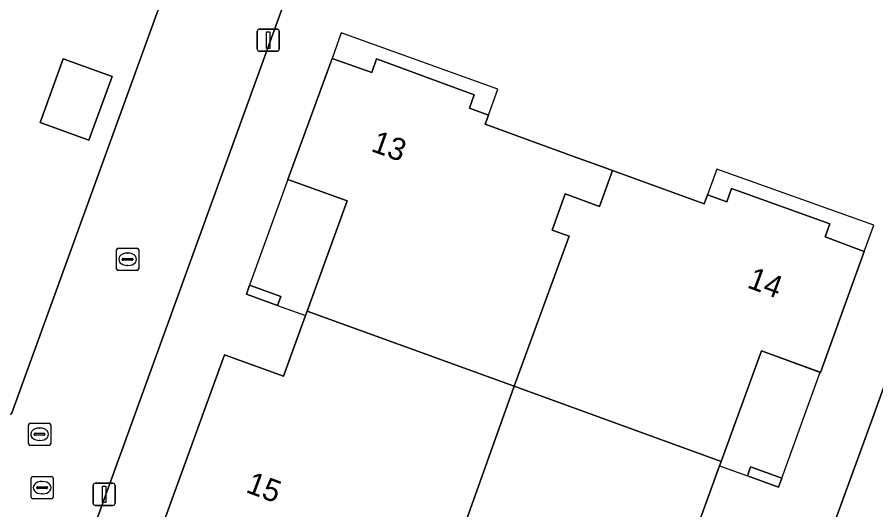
# Model space of a CAD drawing. Extents: x 155887 to 156869, y 383880 to 384678.
# Drawn here: x 156699.23 to 156737.9, y 384081.24 to 384103.44 of the extents above; entities that cross this region are included whole.
import ezdxf

# ---------------------------------------------------------------- set-up
doc = ezdxf.new("R2010")
doc.units = 0
for name, color, linetype in [('IMGEO_Erf', 7, 'Continuous'), ('IMGEO_Kolk', 7, 'Continuous'), ('IMGEO_Lichtmast', 7, 'Continuous'), ('IMGEO_Pand', 7, 'Continuous'), ('IMGEO_Pand_nummerreeks', 7, 'Continuous'), ('IMGEO_Pand_overbouw', 7, 'Continuous'), ('IMGEO_Rijbaan_lokaal_open', 7, 'Continuous'), ('IMGEO_Rioolput', 7, 'Continuous'), ('IMGEO_Voetpad_open', 7, 'Continuous')]:
    doc.layers.add(name, color=color, linetype=linetype)

msp = doc.modelspace()

# ---------------------------------------------------------------- linework, layer by layer
at = {"layer": 'IMGEO_Erf'}
for points in [[(156785.484, 384217.152), (156762.028, 384244.15), (156702.835, 384080.846), (156718.715, 384062.632)], [(156721.885, 384060.186), (156727.592, 384057.564), (156727.82, 384058.123), (156737.823, 384085.568), (156752.766, 384127.202), (156785.484, 384217.152)], [(156705.847, 384080.737), (156708.576, 384088.222), (156711.226, 384087.26), (156712.218, 384089.991), (156712.291, 384090.192), (156714.088, 384095.157), (156711.43, 384096.128), (156713.417, 384101.573), (156715.201, 384100.95), (156715.412, 384101.554), (156719.819, 384099.94), (156719.597, 384099.338), (156720.456, 384099.028), (156720.306, 384098.614), (156724.498, 384097.087), (156725.264, 384096.808), (156726.036, 384096.527), (156730.175, 384095.021), (156730.327, 384095.439), (156731.193, 384095.117), (156731.409, 384095.719), (156735.826, 384094.129), (156735.617, 384093.541), (156737.378, 384092.883), (156735.41, 384087.434), (156732.752, 384088.406), (156730.94, 384083.424), (156730.867, 384083.223), (156729.87, 384080.482)]]:
    msp.add_lwpolyline(points, dxfattribs=at)
for points in [[(156748.746, 384222.717), (156729.008, 384230.275), (156713.159, 384216.382), (156675.458, 384112.297), (156698.866, 384085.52), (156698.981, 384085.572)], [(156703.508, 384100.757), (156702.466, 384097.894), (156700.271, 384098.692), (156701.312, 384101.555)], [(156711.104, 384090.851), (156710.958, 384090.447), (156709.557, 384090.954), (156709.703, 384091.358)], [(156732.263, 384083.171), (156733.664, 384082.664), (156733.517, 384082.26), (156732.117, 384082.769)]]:
    msp.add_lwpolyline(points, close=True, dxfattribs=at)
at = {"layer": 'IMGEO_Kolk'}
for p, q in [((156703.708, 384092.102), (156703.708, 384092.954)), ((156703.783, 384093.028), (156704.635, 384093.028)), ((156704.196, 384092.808), (156704.221, 384092.808)), ((156704.709, 384092.954), (156704.709, 384092.102)), ((156703.967, 384092.522), (156703.967, 384092.534)), ((156704.405, 384092.485), (156704.007, 384092.485)), ((156704.01, 384092.571), (156704.408, 384092.571)), ((156704.451, 384092.534), (156704.451, 384092.522)), ((156704.635, 384092.028), (156703.783, 384092.028)), ((156704.219, 384092.248), (156704.194, 384092.248))]:
    msp.add_line(p, q, dxfattribs=at)
for points in [[(156703.708, 384092.102), (156703.708, 384092.954)], [(156703.783, 384093.028), (156704.635, 384093.028)], [(156704.709, 384092.954), (156704.709, 384092.102)], [(156704.635, 384092.028), (156703.783, 384092.028)]]:
    msp.add_lwpolyline(points, dxfattribs=at)
for centre, radius, start, end in [((156703.785, 384092.952), 0.0765, 91.552, 178.448), ((156703.785, 384092.952), 0.0765, 91.552, 178.448), ((156704.633, 384092.952), 0.0765, 1.552, 88.448), ((156704.633, 384092.952), 0.0765, 1.552, 88.448), ((156704.007, 384092.531), 0.0403, 85.8775, 175.7526), ((156704.004, 384092.521), 0.0366, 178.938, 274.7102), ((156704.408, 384092.528), 0.043, 264.8664, 352.4533), ((156704.412, 384092.533), 0.0386, 1.7309, 96.639), ((156703.785, 384092.104), 0.0765, 181.552, 268.448), ((156703.785, 384092.104), 0.0765, 181.552, 268.448), ((156704.633, 384092.104), 0.0765, 271.552, 358.448), ((156704.633, 384092.104), 0.0765, 271.552, 358.448)]:
    msp.add_arc(centre, radius, start, end, dxfattribs=at)
for centre, major_axis, ratio, start_param, end_param in [((156704.195, 384092.528), (-0.387, 0.002), 0.722429, 4.712389, 7.853982), ((156704.22, 384092.528), (-0.39, 0.002), 0.717154, 1.570796, 4.712389)]:
    msp.add_ellipse(centre, major_axis=major_axis, ratio=ratio, start_param=start_param, end_param=end_param, dxfattribs=at)
at = {"layer": 'IMGEO_Lichtmast'}
for p, q in [((156710.046, 384102), (156710.046, 384102.8)), ((156710.046, 384102.8), (156710.046, 384102)), ((156710.146, 384102.9), (156710.936, 384102.9)), ((156710.936, 384102.9), (156710.146, 384102.9)), ((156711.036, 384102.8), (156711.036, 384102)), ((156711.036, 384102), (156711.036, 384102.8)), ((156710.936, 384101.9), (156710.146, 384101.9)), ((156710.146, 384101.9), (156710.936, 384101.9)), ((156702.653, 384081.538), (156702.653, 384082.338)), ((156702.653, 384082.338), (156702.653, 384081.538)), ((156702.753, 384082.438), (156703.543, 384082.438)), ((156703.543, 384082.438), (156702.753, 384082.438)), ((156703.643, 384082.338), (156703.643, 384081.538)), ((156703.643, 384081.538), (156703.643, 384082.338)), ((156703.543, 384081.438), (156702.753, 384081.438)), ((156702.753, 384081.438), (156703.543, 384081.438))]:
    msp.add_line(p, q, dxfattribs=at)
for points in [[(156710.466, 384102.775), (156710.616, 384102.775), (156710.616, 384102.025), (156710.466, 384102.025), (156710.466, 384102.775)], [(156703.073, 384082.313), (156703.223, 384082.313), (156703.223, 384081.563), (156703.073, 384081.563), (156703.073, 384082.313)]]:
    msp.add_lwpolyline(points, dxfattribs=at)
for centre, start, end in [((156710.146, 384102.8), 90, 180), ((156710.146, 384102.8), 90, 180), ((156710.936, 384102.8), 0, 90), ((156710.936, 384102.8), 360, 90), ((156710.146, 384102), 180, 270), ((156710.146, 384102), 180, 270), ((156710.936, 384102), 270, 0), ((156710.936, 384102), 270, 0), ((156702.753, 384082.338), 90, 180), ((156702.753, 384082.338), 90, 180), ((156703.543, 384082.338), 0, 90), ((156703.543, 384082.338), 360, 90), ((156702.753, 384081.538), 180, 270), ((156702.753, 384081.538), 180, 270), ((156703.543, 384081.538), 270, 0), ((156703.543, 384081.538), 270, 0)]:
    msp.add_arc(centre, 0.1, start, end, dxfattribs=at)
at = {"layer": 'IMGEO_Pand'}
for points in [[(156700.271, 384098.692), (156702.466, 384097.894), (156703.508, 384100.757), (156701.312, 384101.555)], [(156720.306, 384098.614), (156720.456, 384099.028), (156719.597, 384099.338), (156719.819, 384099.94), (156715.412, 384101.554), (156715.201, 384100.95), (156713.417, 384101.573), (156711.43, 384096.128), (156714.088, 384095.157), (156712.291, 384090.192), (156721.62, 384086.806), (156724.09, 384093.566), (156723.319, 384093.846), (156723.909, 384095.472), (156725.451, 384094.913), (156726.036, 384096.527), (156725.264, 384096.808), (156724.498, 384097.087)], [(156737.378, 384092.883), (156735.617, 384093.541), (156735.826, 384094.129), (156731.409, 384095.719), (156731.193, 384095.117), (156730.327, 384095.439), (156730.175, 384095.021), (156726.036, 384096.527), (156725.451, 384094.913), (156723.909, 384095.472), (156723.319, 384093.846), (156724.09, 384093.566), (156721.62, 384086.806), (156730.94, 384083.424), (156732.752, 384088.406), (156735.41, 384087.434)], [(156709.703, 384091.358), (156709.557, 384090.954), (156710.958, 384090.447), (156711.104, 384090.851)], [(156721.62, 384086.806), (156712.291, 384090.192), (156712.218, 384089.991), (156711.226, 384087.26), (156708.576, 384088.222), (156705.847, 384080.737), (156707.614, 384080.095), (156707.39, 384079.479), (156711.803, 384077.882), (156712.02, 384078.484), (156712.866, 384078.117), (156713.016, 384078.531), (156717.202, 384077.035), (156717.805, 384078.653), (156719.342, 384078.08), (156719.947, 384079.701), (156719.179, 384079.987)], [(156729.131, 384078.45), (156729.87, 384080.482), (156730.867, 384083.223), (156730.94, 384083.424), (156721.62, 384086.806), (156719.179, 384079.987), (156719.947, 384079.701), (156719.342, 384078.08), (156717.805, 384078.653), (156717.202, 384077.035), (156717.216, 384077.03), (156717.963, 384076.763), (156718.751, 384076.482), (156722.916, 384074.994), (156722.767, 384074.581), (156723.619, 384074.263), (156723.398, 384073.674), (156727.798, 384072.07), (156728.017, 384072.671), (156729.818, 384072.063), (156731.789, 384077.478)], [(156732.263, 384083.171), (156732.117, 384082.769), (156733.517, 384082.26), (156733.664, 384082.664)]]:
    msp.add_lwpolyline(points, close=True, dxfattribs=at)
at = {"layer": 'IMGEO_Pand_overbouw'}
for points in [[(156713.417, 384101.573), (156715.201, 384100.95), (156715.412, 384101.554), (156719.819, 384099.94), (156719.597, 384099.338), (156720.456, 384099.028), (156720.873, 384100.194), (156713.822, 384102.733)], [(156737.81, 384094.062), (156730.744, 384096.593), (156730.327, 384095.439), (156731.193, 384095.117), (156731.409, 384095.719), (156735.826, 384094.129), (156735.617, 384093.541), (156737.378, 384092.883)], [(156712.218, 384089.991), (156712.291, 384090.192), (156714.088, 384095.157), (156711.43, 384096.128), (156709.703, 384091.358), (156711.104, 384090.851), (156710.958, 384090.447)], [(156730.912, 384083.346), (156730.867, 384083.223), (156732.117, 384082.769), (156732.263, 384083.171), (156733.664, 384082.664), (156735.4, 384087.438), (156732.752, 384088.406), (156730.94, 384083.424)]]:
    msp.add_lwpolyline(points, close=True, dxfattribs=at)
at = {"layer": 'IMGEO_Rijbaan_lokaal_open'}
msp.add_lwpolyline([(156760.882, 384256.094), (156758.942, 384250.73), (156758.21, 384248.7), (156748.746, 384222.717), (156698.981, 384085.572), (156698.866, 384085.52), (156696.881, 384084.965), (156696.693, 384084.921), (156691.649, 384084.815), (156701.762, 384073.232), (156702.148, 384078.82), (156702.835, 384080.846), (156762.028, 384244.15)], dxfattribs=at)
at = {"layer": 'IMGEO_Rioolput'}
for p, q in [((156699.745, 384084.218), (156699.745, 384085.07)), ((156699.82, 384085.144), (156700.672, 384085.144)), ((156700.746, 384085.07), (156700.746, 384084.218)), ((156700.004, 384084.638), (156700.004, 384084.65)), ((156700.442, 384084.601), (156700.044, 384084.601)), ((156700.047, 384084.687), (156700.445, 384084.687)), ((156700.233, 384084.924), (156700.258, 384084.924)), ((156700.488, 384084.65), (156700.488, 384084.638)), ((156700.256, 384084.364), (156700.231, 384084.364)), ((156700.672, 384084.144), (156699.82, 384084.144)), ((156699.861, 384081.813), (156699.861, 384082.665)), ((156699.936, 384082.739), (156700.788, 384082.739)), ((156700.862, 384082.665), (156700.862, 384081.813)), ((156700.163, 384082.282), (156700.561, 384082.282)), ((156700.349, 384082.519), (156700.374, 384082.519)), ((156700.12, 384082.233), (156700.12, 384082.245)), ((156700.558, 384082.196), (156700.16, 384082.196)), ((156700.372, 384081.959), (156700.347, 384081.959)), ((156700.604, 384082.245), (156700.604, 384082.233)), ((156700.788, 384081.739), (156699.936, 384081.739))]:
    msp.add_line(p, q, dxfattribs=at)
for points in [[(156699.745, 384084.218), (156699.745, 384085.07)], [(156699.82, 384085.144), (156700.672, 384085.144)], [(156700.746, 384085.07), (156700.746, 384084.218)], [(156700.672, 384084.144), (156699.82, 384084.144)], [(156699.861, 384081.813), (156699.861, 384082.665)], [(156699.936, 384082.739), (156700.788, 384082.739)], [(156700.862, 384082.665), (156700.862, 384081.813)], [(156700.788, 384081.739), (156699.936, 384081.739)]]:
    msp.add_lwpolyline(points, dxfattribs=at)
for centre, radius, start, end in [((156699.822, 384085.068), 0.0765, 91.552, 178.448), ((156699.822, 384085.068), 0.0765, 91.552, 178.448), ((156700.67, 384085.068), 0.0765, 1.552, 88.448), ((156700.67, 384085.068), 0.0765, 1.552, 88.448), ((156700.044, 384084.647), 0.0403, 85.8775, 175.7526), ((156700.041, 384084.637), 0.0366, 178.938, 274.7102), ((156700.445, 384084.644), 0.043, 264.8664, 352.4533), ((156700.449, 384084.649), 0.0386, 1.7309, 96.639), ((156699.822, 384084.22), 0.0765, 181.552, 268.448), ((156699.822, 384084.22), 0.0765, 181.552, 268.448), ((156700.67, 384084.22), 0.0765, 271.552, 358.448), ((156700.67, 384084.22), 0.0765, 271.552, 358.448), ((156699.938, 384082.663), 0.0765, 91.552, 178.448), ((156699.938, 384082.663), 0.0765, 91.552, 178.448), ((156700.786, 384082.663), 0.0765, 1.552, 88.448), ((156700.786, 384082.663), 0.0765, 1.552, 88.448), ((156700.16, 384082.242), 0.0403, 85.8775, 175.7526), ((156700.565, 384082.244), 0.0386, 1.7309, 96.639), ((156700.157, 384082.232), 0.0366, 178.938, 274.7102), ((156700.561, 384082.239), 0.043, 264.8664, 352.4533), ((156699.938, 384081.815), 0.0765, 181.552, 268.448), ((156699.938, 384081.815), 0.0765, 181.552, 268.448), ((156700.786, 384081.815), 0.0765, 271.552, 358.448), ((156700.786, 384081.815), 0.0765, 271.552, 358.448)]:
    msp.add_arc(centre, radius, start, end, dxfattribs=at)
for centre, major_axis, ratio, start_param, end_param in [((156700.232, 384084.644), (-0.387, 0.002), 0.722429, 4.712389, 7.853982), ((156700.257, 384084.644), (-0.39, 0.002), 0.717154, 1.570796, 4.712389), ((156700.348, 384082.239), (-0.387, 0.002), 0.722429, 4.712389, 7.853982), ((156700.373, 384082.239), (-0.39, 0.002), 0.717154, 1.570796, 4.712389)]:
    msp.add_ellipse(centre, major_axis=major_axis, ratio=ratio, start_param=start_param, end_param=end_param, dxfattribs=at)
at = {"layer": 'IMGEO_Voetpad_open'}
msp.add_lwpolyline([(156813.189, 384294.055), (156806.307, 384274.964), (156788.246, 384224.829), (156786.203, 384219.126), (156785.484, 384217.152), (156752.766, 384127.202), (156737.823, 384085.568), (156727.82, 384058.123), (156727.592, 384057.564), (156726.657, 384054.995), (156725.048, 384050.605)], dxfattribs=at)

# ---------------------------------------------------------------- texts
at = {"layer": 'IMGEO_Pand_nummerreeks'}
for s, rotation, p in [('13', 340.084, (156715.123, 384097.416)), ('14', 339.4423, (156732.06, 384091.273)), ('15', 339.66, (156709.487, 384082.049))]:
    msp.add_text(s, height=1, rotation=rotation, dxfattribs=at).set_placement(p)

doc.saveas('drawing.dxf')
